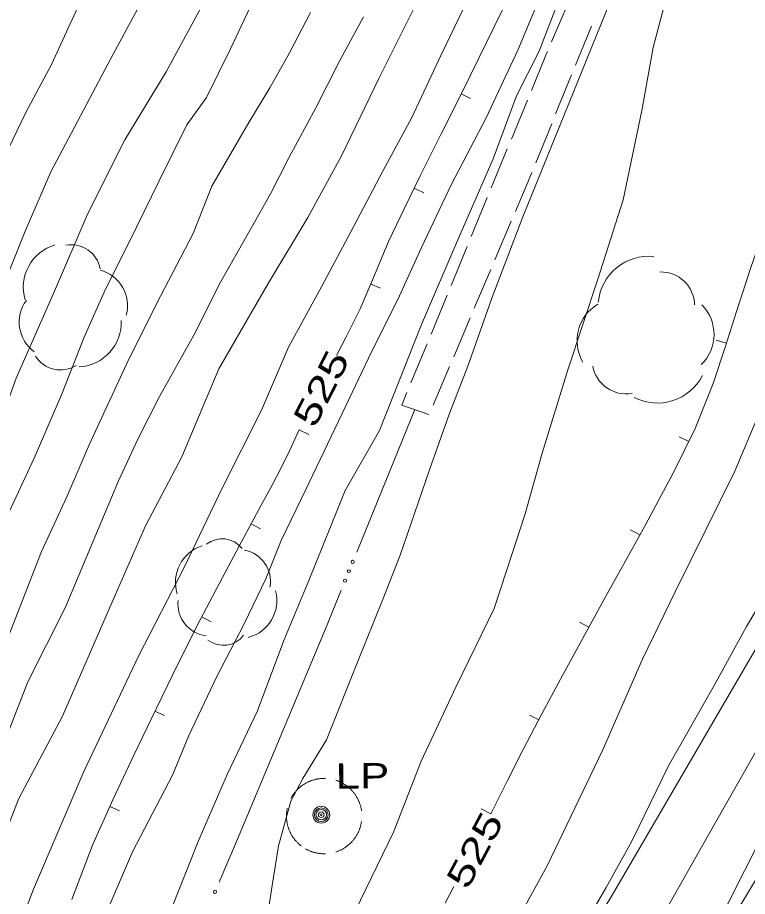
# Model space of a CAD drawing. Extents: x 2361284 to 2366480, y 6976556 to 6985346.
# Drawn here: x 2364606.9 to 2364745.4, y 6979667.8 to 6979834.6 of the extents above; entities that cross this region are included whole.
import ezdxf
from ezdxf.enums import TextEntityAlignment as Align

# ---------------------------------------------------------------- set-up
doc = ezdxf.new("R2010")
doc.units = 0
doc.header["$LTSCALE"] = 1.9
for name, color, linetype, lineweight in [('12', 7, 'Continuous', 13), ('13', 7, 'Continuous', 13), ('14', 7, 'Continuous', 13), ('16', 7, 'Continuous', 13), ('21', 7, 'Continuous', 13), ('25', 7, 'Continuous', 13), ('3', 7, 'Continuous', 13), ('30', 7, 'Continuous', 13), ('4', 7, 'Continuous', 13), ('6', 7, 'Continuous', 13)]:
    doc.layers.add(name, color=color, linetype=linetype, lineweight=lineweight)

msp = doc.modelspace()

# ---------------------------------------------------------------- linework, layer by layer
at = {"layer": '12'}
msp.add_lwpolyline([(2364653.115, 6979840.96), (2364647.312, 6979828.694), (2364642.75, 6979819.469), (2364639.019, 6979814.253), (2364633.741, 6979803.534), (2364629.531, 6979795.002), (2364623.339, 6979782.534), (2364619.561, 6979773.967), (2364615.265, 6979763.025), (2364610.059, 6979751.015), (2364604.933, 6979739.996), (2364601.091, 6979730.728), (2364598.006, 6979722.759), (2364594.583, 6979713.696), (2364590.354, 6979702.035), (2364585.58, 6979690.729), (2364581.933, 6979678.813), (2364578.602, 6979666.291)], dxfattribs=at)
at = {"layer": '13'}
for points in [[(2364654.509, 6979664.993), (2364655.262, 6979669.901), (2364656.471, 6979677.462), (2364658.8, 6979685.925), (2364661.039, 6979690.216), (2364665.56, 6979697.53), (2364671.303, 6979711.955), (2364676.306, 6979724.364), (2364679.517, 6979732.624), (2364685.094, 6979748.778), (2364688.745, 6979759.164), (2364692.347, 6979768.458), (2364693.866, 6979772.763), (2364696.955, 6979781.354), (2364702.839, 6979796.829), (2364727.227, 6979857.045)], [(2364687.911, 6979847.931), (2364681.228, 6979834.597), (2364675.556, 6979823.201), (2364668.386, 6979808.373), (2364661.997, 6979796.681), (2364654.476, 6979784.15), (2364645.13, 6979767.959), (2364638.118, 6979751.292), (2364631.202, 6979738.136), (2364625.456, 6979724.98), (2364615.425, 6979702.073), (2364607.113, 6979686.283), (2364598.446, 6979663.91), (2364590.557, 6979640.664), (2364583.006, 6979619.66), (2364578.146, 6979598.543), (2364572.511, 6979577.988), (2364567.233, 6979561.048), (2364564.521, 6979551.681), (2364561.025, 6979536.597), (2364557.706, 6979521.715)], [(2364670.999, 6979665.06), (2364678.248, 6979680.019), (2364683.509, 6979693.501), (2364690.106, 6979707.523), (2364697.354, 6979722.474), (2364703.245, 6979740.431), (2364706.475, 6979751.962), (2364711.374, 6979767.789), (2364717.061, 6979785.005), (2364721.859, 6979800.02), (2364725.368, 6979817.004), (2364727.574, 6979828.957), (2364730.74, 6979840.978)], [(2364693.316, 6979840.102), (2364687.256, 6979827.444), (2364681.718, 6979815.679), (2364676.304, 6979805.588), (2364670.664, 6979794.913), (2364664.641, 6979783.667), (2364658.361, 6979772.095), (2364653.233, 6979760.126), (2364645.656, 6979745.173), (2364638.616, 6979730.415), (2364629.935, 6979713.542), (2364619.515, 6979691.522), (2364609.927, 6979669.24), (2364606.424, 6979659.905), (2364596.755, 6979635.622), (2364588.715, 6979613.515), (2364581.954, 6979592.479), (2364577.059, 6979576.181), (2364572.713, 6979562.01), (2364569.154, 6979550.505), (2364564.472, 6979533.739), (2364562.686, 6979528.073), (2364561.211, 6979521.158)], [(2364706.258, 6979838.945), (2364701.868, 6979828.423), (2364695.829, 6979815.614), (2364689.209, 6979802.911), (2364683.552, 6979790.996), (2364679.106, 6979781.124), (2364674.179, 6979771.316), (2364669.237, 6979760.968), (2364661.579, 6979744.945), (2364656.95, 6979735.38), (2364654.039, 6979728.122), (2364649.9, 6979719.563), (2364644.705, 6979709.592), (2364639.421, 6979698.402), (2364636.352, 6979690.831), (2364628.759, 6979676.309), (2364622.792, 6979662.421)], [(2364642.817, 6979838.642), (2364635.113, 6979824.348), (2364627.245, 6979811.412), (2364620.238, 6979797.444), (2364613.958, 6979782.705), (2364606.674, 6979766.194), (2364599.919, 6979747.669), (2364593.494, 6979733.626), (2364588.538, 6979719.499), (2364582.661, 6979703.211), (2364575.275, 6979678.62), (2364570.447, 6979662.554), (2364565.981, 6979644.34), (2364561.838, 6979626.72), (2364557.125, 6979605.954), (2364552.443, 6979585.149), (2364550.8, 6979572.792), (2364548.688, 6979556.181), (2364546.445, 6979542.819), (2364544.897, 6979534.153), (2364543.854, 6979523.913)], [(2364618.649, 6979837.312), (2364613.329, 6979825.731), (2364608.504, 6979816.623), (2364604.375, 6979808.105), (2364598.513, 6979795.637), (2364594.366, 6979783.878), (2364590.265, 6979771.348), (2364584.651, 6979753.774), (2364578.44, 6979734.893), (2364571.861, 6979714.79), (2364567.455, 6979699.728), (2364563.535, 6979683.779), (2364561.113, 6979673.456), (2364560.393, 6979669.269), (2364557.156, 6979652.097)], [(2364709.52, 6979837.606), (2364705.94, 6979828.261), (2364701.631, 6979819.759), (2364697.203, 6979807.797), (2364690.459, 6979792.471), (2364683.571, 6979776.355), (2364675.612, 6979756.269), (2364669.1, 6979744.876), (2364662.172, 6979727.79), (2364657.42, 6979716.434), (2364652.436, 6979703.045), (2364646.692, 6979690.94), (2364641.212, 6979678.287), (2364636.045, 6979665.347)], [(2364630.121, 6979837.041), (2364624.638, 6979826.858), (2364620.001, 6979818.133), (2364613.243, 6979805.329), (2364608.379, 6979794.081), (2364601.597, 6979777.346), (2364595.615, 6979763.898), (2364589.282, 6979747.427), (2364583.843, 6979731.404), (2364578.069, 6979714.979), (2364573.8, 6979701.178), (2364570.216, 6979686.882), (2364566.844, 6979672.451), (2364562.029, 6979653.943), (2364558.191, 6979636.836), (2364554.176, 6979616.307), (2364550.917, 6979597.314), (2364549.46, 6979588.581), (2364547.631, 6979574.792), (2364545.183, 6979556.648), (2364542.46, 6979543.141), (2364541.305, 6979536.43), (2364539.778, 6979524.605)], [(2364662.487, 6979835.578), (2364658.52, 6979827.96), (2364654.823, 6979821.304), (2364650.824, 6979814.716), (2364643.81, 6979802.639), (2364640.215, 6979793.624), (2364634.038, 6979781.776), (2364628.04, 6979769.817), (2364620.535, 6979753.565), (2364616.279, 6979743.694), (2364611.467, 6979733.317), (2364605.59, 6979718.191), (2364600.322, 6979705.289), (2364596.174, 6979694.591), (2364590.57, 6979679.316), (2364585.145, 6979662.853)], [(2364672.585, 6979834.794), (2364668.084, 6979826.491), (2364663.55, 6979817.477), (2364658.43, 6979807.989), (2364654.904, 6979801.174), (2364649.938, 6979792.326), (2364645.453, 6979784.434), (2364640.378, 6979774.374), (2364633.829, 6979762.742), (2364629.803, 6979754.773), (2364626.07, 6979746.717), (2364620.731, 6979734.055), (2364615.98, 6979722.59), (2364608.881, 6979708.581), (2364603.149, 6979694.067), (2364600.272, 6979684.288), (2364596.999, 6979674.076), (2364593.729, 6979664.675)], [(2364702.161, 6979664.056), (2364707.41, 6979673.617), (2364717.932, 6979695.498), (2364725.528, 6979712.88), (2364731.737, 6979725.641), (2364743.05, 6979748.549), (2364750.374, 6979765.99)], [(2364710.393, 6979655.354), (2364718.599, 6979669.533), (2364723.476, 6979678.329), (2364730.451, 6979692.637), (2364739.095, 6979707.849), (2364745.25, 6979719.059), (2364752.16, 6979730.655)], [(2364620.15, 6979465.905), (2364622.119, 6979471.285), (2364624.244, 6979476.056), (2364627.169, 6979482.803), (2364629.753, 6979487.607), (2364633.522, 6979497.335), (2364636.865, 6979505.407), (2364639.292, 6979509.969), (2364644.824, 6979519.263), (2364649.342, 6979527.957), (2364657.239, 6979540.882), (2364661.499, 6979548.313), (2364667.846, 6979558.115), (2364673.103, 6979566.864), (2364683.175, 6979583.532), (2364688.716, 6979593.904), (2364696.659, 6979609.441), (2364709.417, 6979629.723), (2364716.151, 6979640.898), (2364737.809, 6979679.106), (2364747.223, 6979695.647), (2364756.743, 6979713.528)], [(2364693.683, 6979564.81), (2364695.305, 6979568.805), (2364698.413, 6979575.535), (2364703.093, 6979585.021), (2364707.006, 6979593.088), (2364710.256, 6979600.389), (2364713.174, 6979607.938), (2364717.931, 6979616.744), (2364721.336, 6979625.736), (2364726.055, 6979636.412), (2364729.814, 6979643.848), (2364734.486, 6979653.183), (2364741.985, 6979666.925), (2364747.797, 6979678.42)]]:
    msp.add_lwpolyline(points, dxfattribs=at)
at = {"layer": '14'}
msp.add_lwpolyline([(2364488.166, 6979335.073), (2364531.387, 6979380.536), (2364585.832, 6979443.358), (2364610.525, 6979474.004), (2364658.18, 6979536.621), (2364706.572, 6979606.155), (2364727.555, 6979638.679), (2364767.485, 6979704.969), (2364787.631, 6979741.015), (2364825.518, 6979814.358), (2364859.052, 6979886.107), (2364874.641, 6979922.53), (2364903.701, 6979996.656), (2364916.752, 6980034.257), (2364950.998, 6980144.338), (2364960.936, 6980179.186)], dxfattribs=at)
at = {"layer": '16'}
for centre, radius, start, end in [((2364616.39, 6979783.437), 8.385, 106.43072, 196.43072), ((2364617.099, 6979785.937), 5.586, 10.41007, 100.41007), ((2364726.719, 6979779.699), 9.626, 84.44093, 174.44093), ((2364620.79, 6979779.95), 6.99, 345.22031, 75.22031), ((2364729, 6979779.933), 6.413, 1.44857, 91.44857), ((2364614.223, 6979776.829), 6.99, 143.80799, 233.80799), ((2364721.123, 6979773.317), 8.025, 120.70046, 210.70046), ((2364731.068, 6979774.493), 8.025, 314.45499, 44.45499), ((2364618.206, 6979776.725), 8.385, 272.93414, 2.93414), ((2364615.057, 6979773.34), 5.586, 212.0214, 302.0214), ((2364722.383, 6979769.637), 6.413, 190.38387, 280.38387), ((2364728.35, 6979771.103), 9.626, 242.67499, 332.67499), ((2364645.763, 6979730.868), 4.834, 38.3723, 128.3723), ((2364644.148, 6979727.456), 7.256, 107.73295, 197.73295), ((2364648.872, 6979727.592), 6.049, 349.82003, 79.82003), ((2364648.869, 6979724.005), 7.256, 284.33999, 14.33999), ((2364643.408, 6979723.319), 6.049, 173.38138, 263.38138), ((2364645.982, 6979720.317), 4.834, 232.66104, 322.66104)]:
    msp.add_arc(centre, radius, start, end, dxfattribs=at)
at = {"layer": '21'}
msp.add_line((2364671.281, 6979733.185), (2364682.305, 6979760.232), dxfattribs=at)
msp.add_lwpolyline([(2364645.186, 6979670.565), (2364648.689, 6979678.668), (2364665.652, 6979719.392), (2364668.32, 6979725.928)], dxfattribs=at)
for centre in [(2364670.514, 6979731.319), (2364669.789, 6979729.541), (2364669.064, 6979727.763), (2364644.387, 6979668.713)]:
    msp.add_circle(centre, 0.3, dxfattribs=at)
at = {"layer": '25'}
for points in [[(2364665.36, 6979690.227), (2364665.239, 6979690.236), (2364665.109, 6979690.235), (2364664.989, 6979690.234), (2364664.859, 6979690.232), (2364664.74, 6979690.221), (2364664.61, 6979690.22), (2364664.49, 6979690.209), (2364664.37, 6979690.198), (2364664.24, 6979690.177), (2364664.12, 6979690.165), (2364663.99, 6979690.144), (2364663.87, 6979690.123), (2364663.751, 6979690.102), (2364663.631, 6979690.081), (2364663.501, 6979690.049), (2364663.381, 6979690.018), (2364663.262, 6979689.987), (2364663.142, 6979689.956), (2364663.022, 6979689.925), (2364662.903, 6979689.884), (2364662.783, 6979689.843), (2364662.663, 6979689.802), (2364662.544, 6979689.76), (2364662.434, 6979689.709), (2364662.315, 6979689.668), (2364662.205, 6979689.617), (2364662.086, 6979689.566), (2364661.976, 6979689.515), (2364661.867, 6979689.454), (2364661.757, 6979689.393), (2364661.648, 6979689.342), (2364661.538, 6979689.281), (2364661.429, 6979689.21), (2364661.32, 6979689.149), (2364661.22, 6979689.078), (2364661.111, 6979689.007), (2364661.012, 6979688.936), (2364660.902, 6979688.865), (2364660.803, 6979688.794), (2364660.704, 6979688.713), (2364660.614, 6979688.642), (2364660.515, 6979688.561), (2364660.416, 6979688.48), (2364660.327, 6979688.399), (2364660.238, 6979688.308), (2364660.138, 6979688.227), (2364660.049, 6979688.137), (2364659.97, 6979688.046), (2364659.881, 6979687.955), (2364659.792, 6979687.864), (2364659.713, 6979687.773), (2364659.633, 6979687.683), (2364659.554, 6979687.582), (2364659.475, 6979687.481), (2364659.396, 6979687.38), (2364659.327, 6979687.28), (2364659.248, 6979687.179), (2364659.179, 6979687.078), (2364659.11, 6979686.978), (2364659.041, 6979686.867), (2364658.982, 6979686.766), (2364658.913, 6979686.656), (2364658.854, 6979686.545), (2364658.795, 6979686.435)], [(2364672.198, 6979684.072), (2364672.187, 6979684.202), (2364672.166, 6979684.322), (2364672.135, 6979684.441), (2364672.114, 6979684.571), (2364672.092, 6979684.691), (2364672.061, 6979684.811), (2364672.03, 6979684.93), (2364671.989, 6979685.05), (2364671.958, 6979685.17), (2364671.917, 6979685.289), (2364671.886, 6979685.409), (2364671.835, 6979685.529), (2364671.793, 6979685.648), (2364671.752, 6979685.758), (2364671.701, 6979685.877), (2364671.65, 6979685.987), (2364671.599, 6979686.106), (2364671.548, 6979686.216), (2364671.487, 6979686.325), (2364671.436, 6979686.435), (2364671.375, 6979686.544), (2364671.314, 6979686.654), (2364671.253, 6979686.763), (2364671.182, 6979686.872), (2364671.121, 6979686.972), (2364671.05, 6979687.081), (2364670.979, 6979687.18), (2364670.908, 6979687.29), (2364670.827, 6979687.389), (2364670.756, 6979687.488), (2364670.675, 6979687.578), (2364670.594, 6979687.677), (2364670.513, 6979687.776), (2364670.432, 6979687.865), (2364670.351, 6979687.955), (2364670.26, 6979688.054), (2364670.17, 6979688.143), (2364670.089, 6979688.222), (2364669.998, 6979688.311), (2364669.907, 6979688.4), (2364669.806, 6979688.479), (2364669.716, 6979688.559), (2364669.615, 6979688.638), (2364669.524, 6979688.717), (2364669.423, 6979688.796), (2364669.323, 6979688.865), (2364669.222, 6979688.944), (2364669.121, 6979689.013), (2364669.011, 6979689.082), (2364668.91, 6979689.151), (2364668.799, 6979689.21), (2364668.689, 6979689.279), (2364668.588, 6979689.338), (2364668.478, 6979689.397), (2364668.367, 6979689.456), (2364668.246, 6979689.515), (2364668.136, 6979689.564), (2364668.026, 6979689.612), (2364667.915, 6979689.671), (2364667.795, 6979689.71), (2364667.674, 6979689.759), (2364667.564, 6979689.808), (2364667.443, 6979689.847), (2364667.323, 6979689.886)], [(2364658.113, 6979684.558), (2364658.084, 6979684.448), (2364658.065, 6979684.318), (2364658.047, 6979684.197), (2364658.028, 6979684.077), (2364658.009, 6979683.947), (2364658, 6979683.827), (2364657.981, 6979683.697), (2364657.972, 6979683.577), (2364657.964, 6979683.457), (2364657.965, 6979683.327), (2364657.956, 6979683.206), (2364657.957, 6979683.076), (2364657.958, 6979682.956), (2364657.96, 6979682.826), (2364657.971, 6979682.707), (2364657.972, 6979682.577), (2364657.983, 6979682.457), (2364657.994, 6979682.327), (2364658.015, 6979682.207), (2364658.027, 6979682.077), (2364658.048, 6979681.957), (2364658.069, 6979681.837), (2364658.09, 6979681.708), (2364658.111, 6979681.588), (2364658.143, 6979681.468), (2364658.174, 6979681.348), (2364658.205, 6979681.229), (2364658.236, 6979681.109), (2364658.267, 6979680.989), (2364658.308, 6979680.87), (2364658.349, 6979680.75), (2364658.39, 6979680.63), (2364658.432, 6979680.511), (2364658.483, 6979680.401), (2364658.524, 6979680.282), (2364658.575, 6979680.162), (2364658.626, 6979680.053), (2364658.687, 6979679.943), (2364658.738, 6979679.824), (2364658.799, 6979679.714), (2364658.85, 6979679.605), (2364658.921, 6979679.495), (2364658.982, 6979679.396), (2364659.043, 6979679.287), (2364659.114, 6979679.177), (2364659.185, 6979679.078), (2364659.256, 6979678.969), (2364659.327, 6979678.869), (2364659.398, 6979678.77), (2364659.479, 6979678.671), (2364659.55, 6979678.571), (2364659.631, 6979678.482), (2364659.712, 6979678.383), (2364659.793, 6979678.294), (2364659.884, 6979678.195), (2364659.965, 6979678.105), (2364660.055, 6979678.016), (2364660.146, 6979677.927), (2364660.237, 6979677.848), (2364660.328, 6979677.759), (2364660.419, 6979677.68), (2364660.509, 6979677.6), (2364660.61, 6979677.511), (2364660.711, 6979677.442), (2364660.721, 6979677.432)], [(2364667.322, 6979676.275), (2364667.442, 6979676.316), (2364667.562, 6979676.357), (2364667.681, 6979676.399), (2364667.791, 6979676.44), (2364667.91, 6979676.491), (2364668.03, 6979676.542), (2364668.139, 6979676.593), (2364668.249, 6979676.644), (2364668.368, 6979676.705), (2364668.478, 6979676.756), (2364668.587, 6979676.817), (2364668.697, 6979676.878), (2364668.796, 6979676.939), (2364668.905, 6979677.01), (2364669.015, 6979677.081), (2364669.114, 6979677.142), (2364669.223, 6979677.213), (2364669.323, 6979677.284), (2364669.422, 6979677.365), (2364669.521, 6979677.436), (2364669.621, 6979677.517), (2364669.72, 6979677.598), (2364669.809, 6979677.679), (2364669.908, 6979677.76), (2364669.998, 6979677.841), (2364670.087, 6979677.932), (2364670.176, 6979678.022), (2364670.265, 6979678.103), (2364670.344, 6979678.194), (2364670.433, 6979678.285), (2364670.512, 6979678.386), (2364670.602, 6979678.476), (2364670.681, 6979678.577), (2364670.75, 6979678.668), (2364670.829, 6979678.769), (2364670.908, 6979678.869), (2364670.977, 6979678.97), (2364671.046, 6979679.081), (2364671.115, 6979679.181), (2364671.184, 6979679.282), (2364671.253, 6979679.393), (2364671.312, 6979679.503), (2364671.371, 6979679.614), (2364671.43, 6979679.714), (2364671.489, 6979679.825), (2364671.548, 6979679.946), (2364671.597, 6979680.056), (2364671.655, 6979680.167), (2364671.704, 6979680.287), (2364671.753, 6979680.398), (2364671.792, 6979680.518), (2364671.841, 6979680.628), (2364671.88, 6979680.749), (2364671.919, 6979680.869), (2364671.958, 6979680.989), (2364671.997, 6979681.11), (2364672.025, 6979681.23), (2364672.054, 6979681.35), (2364672.083, 6979681.471), (2364672.112, 6979681.591), (2364672.141, 6979681.711), (2364672.16, 6979681.831), (2364672.178, 6979681.962), (2364672.197, 6979682.082)], [(2364661.536, 6979676.88), (2364661.647, 6979676.821), (2364661.757, 6979676.762), (2364661.868, 6979676.703), (2364661.979, 6979676.644), (2364662.089, 6979676.595), (2364662.2, 6979676.537), (2364662.32, 6979676.488), (2364662.431, 6979676.439), (2364662.551, 6979676.4), (2364662.671, 6979676.351), (2364662.782, 6979676.312), (2364662.902, 6979676.273), (2364663.022, 6979676.234), (2364663.143, 6979676.195), (2364663.263, 6979676.167), (2364663.383, 6979676.138), (2364663.504, 6979676.109), (2364663.624, 6979676.08), (2364663.754, 6979676.051), (2364663.874, 6979676.032), (2364663.995, 6979676.014), (2364664.115, 6979675.995), (2364664.245, 6979675.976), (2364664.365, 6979675.957), (2364664.495, 6979675.948), (2364664.615, 6979675.939), (2364664.735, 6979675.931), (2364664.866, 6979675.922), (2364664.986, 6979675.923), (2364665.116, 6979675.924), (2364665.236, 6979675.925), (2364665.366, 6979675.927)]]:
    msp.add_lwpolyline(points, dxfattribs=at)
at = {"layer": '3'}
msp.add_lwpolyline([(2364693.173, 6979627.899), (2364719.34, 6979667.339), (2364757.904, 6979733.459), (2364795.356, 6979802.82), (2364828.623, 6979872.66), (2364860.312, 6979946.705), (2364880.149, 6979996.551), (2364889.289, 6980021.774), (2364917.809, 6980111.37), (2364930.854, 6980156.107), (2364940.772, 6980186.873)], dxfattribs=at)
for radius, end in [(1899.015, 332.23279), (1899.975, 332.23278)]:
    msp.add_arc((2363130.066, 6980642.474), radius, 324.39846, end, dxfattribs=at)
at = {"layer": '30'}
for p, q in [((2364691.115, 6979820.169), (2364692.904, 6979819.286)), ((2364682.215, 6979802.264), (2364684.014, 6979801.381)), ((2364673.968, 6979784.055), (2364675.805, 6979783.273)), ((2364741.418, 6979772.805), (2364739.512, 6979773.417)), ((2364660.371, 6979756.364), (2364662.179, 6979755.521)), ((2364734.286, 6979754.146), (2364732.497, 6979755.029)), ((2364651.269, 6979738.566), (2364653.027, 6979737.613)), ((2364725.004, 6979736.437), (2364723.255, 6979737.401)), ((2364641.897, 6979720.896), (2364643.666, 6979719.963)), ((2364715.339, 6979718.925), (2364713.58, 6979719.888)), ((2364632.977, 6979702.99), (2364634.785, 6979702.138)), ((2364705.827, 6979701.323), (2364704.058, 6979702.257)), ((2364624.457, 6979684.898), (2364626.275, 6979684.075)), ((2364696.715, 6979683.525), (2364694.926, 6979684.428))]:
    msp.add_line(p, q, dxfattribs=at)
for points in [[(2364727.738, 6979912.733), (2364726.362, 6979908.029), (2364725.148, 6979903.287), (2364724.29, 6979898.84), (2364723.312, 6979894.42), (2364721.721, 6979889.194), (2364720.11, 6979883.978), (2364718.161, 6979877.59), (2364716.131, 6979871.22), (2364714.909, 6979868.299), (2364710.328, 6979859.904), (2364705.417, 6979849.567), (2364700.475, 6979839.24), (2364695.913, 6979829.916), (2364691.331, 6979820.611), (2364687.337, 6979812.594), (2364683.343, 6979804.575), (2364680.312, 6979798.355), (2364677.342, 6979792.117), (2364674.672, 6979785.712), (2364671.963, 6979779.325), (2364669.204, 6979773.919), (2364667.417, 6979770.471)], [(2364696.715, 6979683.525), (2364699.827, 6979689.705), (2364702.969, 6979695.866), (2364706.436, 6979702.479), (2364709.962, 6979709.062), (2364714.071, 6979716.613), (2364718.199, 6979724.152), (2364721.907, 6979730.858), (2364725.623, 6979737.553), (2364728.572, 6979742.972), (2364731.46, 6979748.419), (2364735.531, 6979756.668), (2364738.95, 6979765.191), (2364741.195, 6979772.093), (2364743.4, 6979779.004), (2364746.171, 6979787.361), (2364749.042, 6979795.689), (2364751.754, 6979802.766), (2364754.668, 6979809.754), (2364757.349, 6979816.008), (2364760.029, 6979822.264), (2364761.996, 6979826.864), (2364763.971, 6979831.463), (2364766.381, 6979836.816)], [(2364660.371, 6979756.364), (2364658.538, 6979752.426), (2364656.635, 6979748.518), (2364654.895, 6979745.301), (2364653.155, 6979742.084), (2364649.481, 6979735.228), (2364645.816, 6979728.364), (2364641.583, 6979720.303), (2364637.459, 6979712.193), (2364633.193, 6979703.432), (2364629.005, 6979694.633), (2364625.016, 6979686.133), (2364621.138, 6979677.576), (2364617.196, 6979667.258)], [(2364688.095, 6979666.582), (2364689.736, 6979669.719)]]:
    msp.add_lwpolyline(points, dxfattribs=at)
at = {"layer": '4'}
for radius in [1.6, 1.3, 1, 0.539, 0.192]:
    msp.add_circle((2364664.555, 6979683.339), radius, dxfattribs=at)
at = {"layer": '6'}
for p, q in [((2364708.272, 6979830.033), (2364711.402, 6979837.394)), ((2364715.834, 6979833.006), (2364712.815, 6979825.596)), ((2364712.062, 6979823.748), (2364709.042, 6979816.339)), ((2364700.629, 6979811.55), (2364703.678, 6979818.948)), ((2364708.29, 6979814.483), (2364705.271, 6979807.074)), ((2364696.825, 6979802.303), (2364699.866, 6979809.703)), ((2364693.013, 6979793.056), (2364696.063, 6979800.455)), ((2364700.626, 6979796.018), (2364697.495, 6979788.658)), ((2364689.201, 6979783.81), (2364692.251, 6979791.208)), ((2364696.713, 6979786.821), (2364693.592, 6979779.461)), ((2364685.389, 6979774.562), (2364688.438, 6979781.963)), ((2364692.81, 6979777.623), (2364689.69, 6979770.263)), ((2364681.576, 6979765.316), (2364684.626, 6979772.715)), ((2364688.907, 6979768.426), (2364685.787, 6979761.056))]:
    msp.add_line(p, q, dxfattribs=at)
for points in [[(2364704.441, 6979820.796), (2364707.196, 6979827.503), (2364707.49, 6979828.196)], [(2364704.519, 6979805.227), (2364704.089, 6979804.173), (2364701.409, 6979797.856)], [(2364684.964, 6979759.318), (2364679.837, 6979761.079), (2364680.814, 6979763.468)]]:
    msp.add_lwpolyline(points, dxfattribs=at)

# ---------------------------------------------------------------- texts
at = {"layer": '12', "width": 1.4}
for height, rotation, p in [(4.799, 63.005, (2364666.69, 6979763.171)), (4.8, 62.003, (2364695.815, 6979675.517))]:
    msp.add_text(' 525 ', height=height, rotation=rotation, dxfattribs=at).set_placement(p, align=Align.CENTER)
at = {"layer": '4', "width": 1.3}
msp.add_text('  LP', height=4.799, rotation=0.545, dxfattribs=at).set_placement((2364662.658, 6979688.231))

doc.saveas('drawing.dxf')
